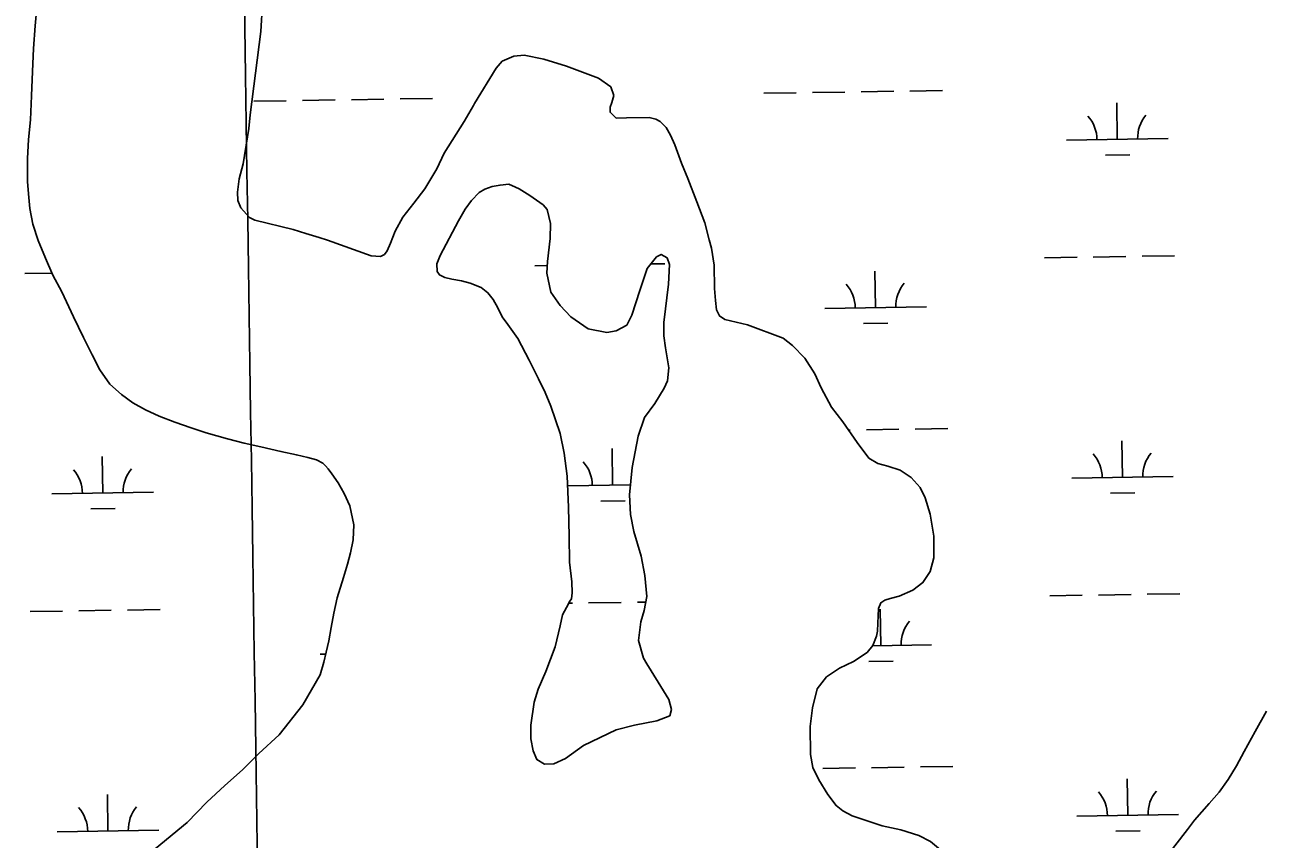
# Model space of a CAD drawing. Extents: x 3823584 to 3861785, y 301729 to 327625.
# Drawn here: x 3838083 to 3839304, y 316033 to 316835 of the extents above; entities that cross this region are included whole.
import ezdxf

# ---------------------------------------------------------------- set-up
doc = ezdxf.new("R2010")
doc.units = 0
for name, color, linetype in [('V-GRID-MAJR', 7, 'Continuous'), ('V-TOPO-SHOR', 7, 'Continuous'), ('V-WETL-SWMP', 7, 'Continuous')]:
    doc.layers.add(name, color=color, linetype=linetype)

msp = doc.modelspace()

# ---------------------------------------------------------------- linework, layer by layer
at = {"layer": 'V-GRID-MAJR'}
msp.add_spline([(3838444.8910000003, 307319.343), (3838352.38, 313376.366), (3838259.823, 319436.473), (3838167.2660000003, 325496.576), (3838167.219, 325499.664)], degree=3, dxfattribs=at)
at = {"layer": 'V-TOPO-SHOR'}
for points in [[(3838094.911, 316851.817), (3838093.217, 316833.893), (3838091.565, 316811.492), (3838090.704, 316788.835), (3838089.855, 316764.859), (3838088.736, 316741.41000000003), (3838086.7970000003, 316721.902), (3838085.9, 316703.458), (3838085.7320000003, 316692.13300000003), (3838085.828, 316680.80700000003), (3838086.723, 316668.43700000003), (3838088.163, 316653.962), (3838090.926, 316638.711), (3838096.33, 316622.689), (3838103.328, 316605.103), (3838110.842, 316588.57300000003), (3838119.411, 316572.054), (3838131.21, 316547.396), (3838140.862, 316527.199), (3838149.437, 316510.151), (3838156.935, 316495.467), (3838166.8000000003, 316481.328), (3838178.213, 316470.889), (3838189.608, 316462.822), (3838201.784, 316455.814), (3838215.528, 316449.873), (3838230.855, 316443.946), (3838246.971, 316438.287), (3838261.7600000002, 316433.411), (3838282.62, 316427.267), (3838298.984, 316423.191), (3838315.343, 316419.642), (3838335.1350000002, 316415.071), (3838350.4420000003, 316411.514), (3838361.79, 316408.976), (3838370.236, 316406.676), (3838376.5870000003, 316403.30700000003), (3838376.8510000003, 316403.045), (3838378.975, 316400.69800000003), (3838381.627, 316397.829), (3838385.348, 316392.867), (3838391.472, 316383.98), (3838397.6070000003, 316373.517), (3838402.967, 316361.471), (3838407.0670000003, 316342.84), (3838406.4080000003, 316327.851), (3838403.622, 316315.208), (3838400.825, 316304.143), (3838396.731, 316290.964), (3838390.591, 316270.933), (3838387.302, 316255.92100000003), (3838384.531, 316241.702), (3838382.276, 316228.537), (3838379.7430000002, 316217.476), (3838377.4590000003, 316207.727), (3838373.8850000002, 316195.081), (3838356.787, 316165.491), (3838333.376, 316136.113), (3838313.5530000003, 316117.806), (3838297.393, 316101.631), (3838279.911, 316086.23600000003), (3838262.435, 316069.788), (3838242.8910000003, 316049.642), (3838166.663, 315986.953)], [(3838424.184, 316607.579), (3838381.162, 316623), (3838372.9820000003, 316625.56200000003), (3838359.793, 316629.398), (3838347.126, 316633.5), (3838309.419, 316642.653), (3838304.399, 316645.242), (3838295.896, 316654.906), (3838292.676, 316661.984), (3838292.344, 316670.139), (3838294.075, 316683.31), (3838298.159, 316698.08), (3838303.653, 316732.863), (3838304.856, 316746.294), (3838315.474, 316828.222), (3838317.08, 316855.866)], [(3838525.89, 316757.384), (3838547.095, 316792.22500000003), (3838553.042, 316799.204), (3838564.5500000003, 316803.923), (3838574.704, 316804.93200000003), (3838594.142, 316800.941), (3838616.373, 316794.199), (3838647.8850000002, 316782.456), (3838659.971, 316773.782), (3838662.813, 316765.49), (3838661.023, 316758.545), (3838659.217, 316753.911), (3838659.2600000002, 316748.829), (3838665.316, 316742.876), (3838675.474, 316743.425), (3838697.646, 316743.61100000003)], [(3838437.0700000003, 316608.74), (3838439.669, 316612.447), (3838443.026, 316620.107), (3838447.665, 316631.72500000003), (3838455.179, 316645.473), (3838466.115, 316659.252), (3838476.7830000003, 316673.551), (3838488.723, 316693.128), (3838495.9590000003, 316708.715), (3838515.433, 316739.67100000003), (3838524.772, 316755.541), (3838525.89, 316757.384)], [(3838697.646, 316743.61100000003), (3838704.252, 316742.143), (3838708.545, 316739.677), (3838714.431, 316733.74), (3838718.591, 316726.426), (3838722.971, 316716.793), (3838729.588, 316698.658), (3838735.5870000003, 316683.615), (3838744.588, 316660.665), (3838752.397, 316640.025), (3838756.671, 316623.217), (3838758.9050000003, 316614.913), (3838761.705, 316598.281), (3838761.988, 316575.22500000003), (3838763.1, 316563.418), (3838763.794, 316554.319), (3838766.772, 316548.347), (3838772.242, 316544.732), (3838794.397, 316539.577), (3838829.436, 316526.634), (3838838.829, 316519.191), (3838850.799, 316506.934), (3838860.873, 316491.36100000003), (3838867.0500000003, 316477.48600000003), (3838877.165, 316458.423), (3838888.3880000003, 316444.028), (3838902.394, 316423.656), (3838914.017, 316408.29600000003), (3838922.8030000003, 316402.978), (3838932.715, 316400.387), (3838944.585, 316396.463), (3838955.526, 316389.231), (3838964.559, 316379.458), (3838969.335, 316369.24700000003), (3838974.373, 316353.418), (3838977.74, 316331.56200000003), (3838977.806, 316310.441), (3838974.289, 316296.832), (3838967.06, 316285.891), (3838957.264, 316278.603), (3838943.774, 316272.624), (3838934.8880000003, 316270.189), (3838929.483, 316268.57300000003), (3838925.8340000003, 316266.009), (3838923.38, 316260.554), (3838922.784, 316245.818), (3838922.2970000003, 316238.255), (3838921.39, 316233.207), (3838917.8200000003, 316224.054), (3838912.282, 316217.203), (3838898.632, 316208.317), (3838885.148, 316201.757), (3838872.27, 316193.074), (3838863.114, 316181.335), (3838858.3030000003, 316162.67100000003), (3838856.007, 316144.235), (3838856.538, 316116.72500000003), (3838858.825, 316103.961), (3838864.597, 316091.63), (3838873.686, 316077.401), (3838881.5700000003, 316066.452), (3838888.224, 316061.107), (3838897.5840000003, 316056.376), (3838927.161, 316046.468)], [(3838489.055, 316592.076), (3838488.725, 316599.704), (3838491.815, 316607.89), (3838509.946, 316641.991), (3838516.693, 316653.364), (3838522.937, 316661.839), (3838530.238, 316669.795), (3838535.997, 316673.266), (3838543.0810000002, 316675.693), (3838550.964, 316677.078), (3838559.6410000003, 316677.94)], [(3838688.325, 316573.369), (3838680.6780000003, 316549.053), (3838675.5640000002, 316539.301), (3838665.17, 316533.554), (3838656.0810000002, 316532.086), (3838637.627, 316535.737), (3838620.6240000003, 316547.544), (3838610.216, 316558.693), (3838600.794, 316571.794), (3838596.843, 316590.621), (3838597.478, 316602.064), (3838600.302, 316624.575), (3838600.7060000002, 316639.309), (3838597.24, 316653.219), (3838593.31, 316657.628), (3838580.213, 316666.963), (3838569.865, 316673.424), (3838565.967, 316675.12200000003), (3838559.6410000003, 316677.94)], [(3838424.184, 316607.579), (3838433.1380000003, 316606.864), (3838437.0700000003, 316608.74)], [(3838568.562, 316526.173), (3838579.48, 316504.988), (3838588.8170000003, 316486.30700000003), (3838595.375, 316473.015), (3838600.769, 316459.70900000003), (3838610.014, 316432.692), (3838613.932, 316413.363), (3838617.114, 316390.728), (3838618.2630000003, 316360.125), (3838618.808, 316331.451), (3838619.1210000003, 316305.876), (3838621.489, 316286.526), (3838621.812, 316275.873), (3838621.304, 316269.858), (3838619.59, 316267.51300000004), (3838616.174, 316261.463), (3838612.389, 316254.053), (3838610.001, 316243.367), (3838605.021, 316222.764), (3838595.823, 316198.427), (3838588.4790000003, 316181.091), (3838584.565, 316168.254), (3838581.159, 316145.732), (3838581.327, 316131.978), (3838583.406, 316120.374), (3838587.1950000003, 316111.701), (3838594.807, 316107.14400000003), (3838603.716, 316107.64), (3838615.279, 316112.819), (3838633.146, 316125.63300000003), (3838665.318, 316141.143), (3838683.287, 316145.431), (3838705.131, 316149.76900000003), (3838717.859, 316154.768), (3838719.528, 316160.99), (3838717.0810000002, 316170.843), (3838706.602, 316187.96), (3838695.532, 316205.847), (3838691.977, 316211.424), (3838687.305, 316228.80700000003), (3838689.599, 316247.246), (3838692.759, 316258.329), (3838695.3030000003, 316272.121), (3838693.306, 316292.83), (3838689.779, 316311.778), (3838682.699, 316336.108), (3838679.394, 316352.926), (3838678.382, 316372.292), (3838680.961, 316399.068), (3838686.98, 316429.952), (3838693.15, 316448.242), (3838703.251, 316462.126), (3838712.563, 316477.16000000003), (3838715.7660000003, 316484.564), (3838716.966, 316497.368), (3838713.6240000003, 316517.092), (3838712.127, 316528.702), (3838712.16, 316541.879), (3838716.735, 316579.724), (3838717.663, 316598.92), (3838715.451, 316605.482), (3838709.401, 316608.896), (3838704.781, 316606.514), (3838695.811, 316595.164), (3838688.325, 316573.369)], [(3838568.562, 316526.173), (3838558.4450000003, 316540.034), (3838553.1180000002, 316547.357), (3838548.5700000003, 316556.266), (3838544.025, 316564.64900000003), (3838538.969, 316571.186), (3838532.345, 316576.392), (3838521.52, 316580.773), (3838512.818, 316582.804), (3838503.329, 316584.566), (3838496.473, 316586.349), (3838491.187, 316588.938), (3838489.055, 316592.076)], [(3839109.091, 315882.378), (3839124.1890000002, 315902.39900000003), (3839141.058, 315926.795), (3839153.7090000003, 315945.288), (3839169.056, 315966.547), (3839180.572, 315981.905), (3839191.33, 315995.692), (3839205.924, 316014.599), (3839215.14, 316026.805), (3839227.4280000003, 316042.954), (3839234.34, 316052.012), (3839248.965, 316068.578), (3839258.585, 316079.621), (3839267.4050000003, 316092.214), (3839275.825, 316105.583), (3839283.4560000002, 316119.723), (3839294.142, 316139.36100000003), (3839305.211, 316159.397)], [(3838927.161, 316046.468), (3838945.423, 316042.62200000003), (3838962.933, 316036.83), (3838974.437, 316031.155), (3838988.335, 316019.69800000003), (3839002.4560000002, 316005.92), (3839017.738, 315992.347), (3839033.251, 315975.482), (3839043.7660000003, 315955.651), (3839047.841, 315939.23), (3839055.616, 315921.49700000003), (3839071.651, 315893.787), (3839080.296, 315884.205), (3839086.929, 315880.41000000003), (3839093.717, 315880.105), (3839100.098, 315881.151), (3839109.091, 315882.378)]]:
    msp.add_lwpolyline(points, dxfattribs=at)
at = {"layer": 'V-WETL-SWMP'}
for p, q in [((3838308.53518458, 316759.747399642), (3838340.531381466, 316760.2407401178)), ((3838356.529479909, 316760.48741035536), (3838388.5256767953, 316760.9807508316)), ((3838404.523775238, 316761.2274210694), (3838436.519972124, 316761.7207615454)), ((3838452.5180705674, 316761.9674317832), (3838484.5142674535, 316762.4607722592)), ((3838810.3835341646, 316767.4852600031), (3838842.3797310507, 316767.9786004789)), ((3838858.3778294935, 316768.2252707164), (3838890.37402638, 316768.7186111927)), ((3838906.3721248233, 316768.9652814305), (3838938.3683217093, 316769.4586219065)), ((3838954.366420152, 316769.7052921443), (3838986.362617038, 316770.19863262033)), ((3839158.4405404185, 316722.10382307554), (3839157.885532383, 316758.09954457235)), ((3839108.4464827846, 316721.3329785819), (3839208.434598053, 316722.87466756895)), ((3839146.679864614, 316706.4896543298), (3839170.677012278, 316706.85965968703)), ((3839086.8208671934, 316605.5538188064), (3839118.81706408, 316606.0471592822)), ((3839134.8151625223, 316606.29382952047), (3839166.8113594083, 316606.787169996)), ((3839182.8094578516, 316607.0338402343), (3839214.8056547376, 316607.5271807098)), ((3838083.124168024, 316590.07809808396), (3838109.9709521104, 316590.4920411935)), ((3838584.9725176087, 316597.8159584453), (3838597.2527892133, 316598.0053045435)), ((3838699.299614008, 316599.5787362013), (3838712.957305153, 316599.78932034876)), ((3838920.492528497, 316556.5537295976), (3838919.9375204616, 316592.54945109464)), ((3838870.4984708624, 316555.7828851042), (3838970.486586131, 316557.32457409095)), ((3838908.731852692, 316540.9395608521), (3838932.729000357, 316541.3095662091)), ((3838893.867757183, 316436.05793783), (3838895.5028402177, 316436.0831487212)), ((3838911.500938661, 316436.329818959), (3838943.497135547, 316436.82315943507)), ((3838959.49523399, 316437.0698296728), (3838991.491430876, 316437.5631701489)), ((3838661.721004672, 316381.73050024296), (3838661.1659966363, 316417.7262217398)), ((3839163.5693542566, 316389.4683606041), (3839163.014346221, 316425.4640821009)), ((3838159.8726550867, 316373.9926398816), (3838159.3176470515, 316409.98836137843)), ((3838617.4784519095, 316381.048336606), (3838679.317199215, 316382.0018110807)), ((3839113.575296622, 316388.69751611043), (3839213.563411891, 316390.23920509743)), ((3838109.8785974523, 316373.221795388), (3838209.8667127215, 316374.763484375)), ((3839151.8086784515, 316373.8541918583), (3839175.805826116, 316374.2241972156)), ((3838148.111979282, 316358.37847113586), (3838172.1091269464, 316358.7484764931)), ((3838649.960328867, 316366.1163314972), (3838673.957476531, 316366.48633685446)), ((3839091.9496810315, 316272.9183563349), (3839123.9458779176, 316273.41169681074)), ((3839139.9439763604, 316273.658367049), (3839171.9401732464, 316274.15170752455)), ((3839187.9382716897, 316274.3983777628), (3839219.9344685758, 316274.89171823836)), ((3838136.247277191, 316258.18264632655), (3838168.243474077, 316258.6759868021)), ((3838184.2415725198, 316258.92265704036), (3838216.237769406, 316259.4159975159)), ((3838618.5211218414, 316265.618692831), (3838622.097528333, 316265.6738364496)), ((3838638.0956267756, 316265.9205066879), (3838670.0918236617, 316266.41384716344)), ((3838686.089922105, 316266.6605174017), (3838694.3192344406, 316266.7874028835)), ((3838925.621342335, 316223.9182671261), (3838925.0663342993, 316259.9139886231)), ((3838088.2529818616, 316257.4426356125), (3838120.249178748, 316257.9359760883)), ((3838917.6094678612, 316223.7947342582), (3838975.6153999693, 316224.6891116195)), ((3838373.778935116, 316215.4095622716), (3838379.278080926, 316215.49435207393)), ((3838913.8606665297, 316208.30409838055), (3838937.857814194, 316208.6741037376)), ((3838868.6354571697, 316102.95434577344), (3838900.631654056, 316103.44768624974)), ((3838916.6297524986, 316103.69435648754), (3838948.6259493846, 316104.18769696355)), ((3838964.624047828, 316104.43436720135), (3838996.620244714, 316104.92770767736)), ((3839168.6981680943, 316056.83289813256), (3839168.143160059, 316092.8286196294)), ((3838165.001468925, 316041.35717741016), (3838164.4464608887, 316077.352898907)), ((3839118.7041104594, 316056.0620536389), (3839218.692225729, 316057.603742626)), ((3838115.0074112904, 316040.5863329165), (3838214.995526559, 316042.1280219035)), ((3839156.9374922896, 316041.2187293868), (3839180.9346399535, 316041.58873474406))]:
    msp.add_line(p, q, dxfattribs=at)
for points in [[(3838094.91, 316851.818), (3838093.218, 316833.89400000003), (3838091.565, 316811.492), (3838090.704, 316788.835), (3838089.8540000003, 316764.86), (3838088.737, 316741.41000000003), (3838086.796, 316721.903), (3838085.899, 316703.45900000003), (3838085.7320000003, 316692.132), (3838085.828, 316680.808), (3838086.723, 316668.43700000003), (3838088.163, 316653.963), (3838090.926, 316638.71), (3838096.33, 316622.69), (3838103.328, 316605.103), (3838110.843, 316588.574), (3838119.411, 316572.054), (3838131.2090000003, 316547.397), (3838140.863, 316527.199), (3838149.436, 316510.152), (3838156.935, 316495.467), (3838166.8000000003, 316481.328), (3838178.214, 316470.89), (3838189.608, 316462.822), (3838201.7830000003, 316455.814), (3838215.529, 316449.873), (3838230.856, 316443.946), (3838246.97, 316438.288), (3838261.7600000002, 316433.41000000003), (3838282.62, 316427.266), (3838298.984, 316423.191), (3838315.343, 316419.643), (3838335.136, 316415.07), (3838350.4420000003, 316411.51300000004), (3838361.789, 316408.976), (3838370.236, 316406.677), (3838376.586, 316403.30700000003), (3838376.8510000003, 316403.04600000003), (3838378.974, 316400.699), (3838381.627, 316397.829), (3838385.349, 316392.866)], [(3838292.345, 316670.139), (3838294.075, 316683.31), (3838298.159, 316698.081), (3838303.653, 316732.863), (3838304.855, 316746.294), (3838315.474, 316828.222), (3838317.0810000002, 316855.866)], [(3838927.16, 316046.468), (3838897.583, 316056.377), (3838888.224, 316061.107), (3838881.5700000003, 316066.452), (3838873.685, 316077.401), (3838864.597, 316091.63), (3838858.826, 316103.962), (3838856.538, 316116.724), (3838856.008, 316144.235), (3838858.302, 316162.672), (3838863.113, 316181.33400000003), (3838872.271, 316193.07300000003), (3838885.148, 316201.757), (3838898.633, 316208.317), (3838912.2830000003, 316217.204), (3838917.819, 316224.054), (3838921.389, 316233.206), (3838922.296, 316238.255), (3838922.785, 316245.819), (3838923.38, 316260.554), (3838925.833, 316266.01), (3838929.483, 316268.57300000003), (3838934.889, 316270.19), (3838943.774, 316272.624), (3838957.265, 316278.602), (3838967.059, 316285.892), (3838974.289, 316296.832), (3838977.805, 316310.44), (3838977.741, 316331.56200000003), (3838974.373, 316353.418), (3838969.335, 316369.24700000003), (3838964.559, 316379.45900000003), (3838955.526, 316389.232), (3838944.585, 316396.462), (3838932.716, 316400.386), (3838922.802, 316402.978), (3838914.0160000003, 316408.297), (3838902.395, 316423.657), (3838888.3880000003, 316444.027), (3838877.166, 316458.424), (3838867.0500000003, 316477.485), (3838860.873, 316491.362), (3838850.8000000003, 316506.935), (3838838.829, 316519.191), (3838829.436, 316526.634), (3838794.397, 316539.577), (3838772.242, 316544.732), (3838766.772, 316548.347), (3838763.793, 316554.318), (3838763.1, 316563.417), (3838761.987, 316575.22500000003), (3838761.705, 316598.282), (3838758.9050000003, 316614.913), (3838756.6720000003, 316623.218), (3838752.397, 316640.025), (3838744.5870000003, 316660.665), (3838735.586, 316683.615), (3838729.589, 316698.657), (3838722.972, 316716.792), (3838718.591, 316726.427), (3838714.432, 316733.74), (3838708.546, 316739.676), (3838704.253, 316742.142), (3838697.646, 316743.612), (3838675.473, 316743.424), (3838665.315, 316742.876), (3838659.259, 316748.83), (3838659.216, 316753.911), (3838661.024, 316758.54600000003), (3838662.813, 316765.49), (3838659.971, 316773.782), (3838647.886, 316782.456), (3838616.373, 316794.199), (3838594.1410000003, 316800.94), (3838574.705, 316804.93200000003), (3838564.5500000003, 316803.922), (3838553.042, 316799.205), (3838547.095, 316792.22500000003), (3838525.8910000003, 316757.38300000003), (3838524.771, 316755.54), (3838515.432, 316739.67100000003), (3838495.958, 316708.715), (3838488.722, 316693.127), (3838476.7830000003, 316673.552), (3838466.115, 316659.251), (3838455.179, 316645.473), (3838447.664, 316631.72500000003), (3838443.026, 316620.107), (3838439.67, 316612.446), (3838437.0700000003, 316608.74), (3838433.139, 316606.865), (3838424.185, 316607.578), (3838381.162, 316623.001), (3838372.983, 316625.563), (3838359.793, 316629.398), (3838347.127, 316633.501), (3838309.419, 316642.653), (3838304.398, 316645.242), (3838295.895, 316654.906), (3838292.677, 316661.984), (3838292.345, 316670.139)], [(3838489.054, 316592.076), (3838488.7260000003, 316599.705), (3838491.815, 316607.89), (3838509.946, 316641.991), (3838516.6920000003, 316653.365), (3838522.936, 316661.839), (3838530.237, 316669.79600000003), (3838535.997, 316673.266), (3838543.0810000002, 316675.694), (3838550.964, 316677.077), (3838559.6410000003, 316677.941), (3838565.967, 316675.12200000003), (3838569.864, 316673.425), (3838580.213, 316666.963), (3838593.311, 316657.628), (3838597.24, 316653.219), (3838600.705, 316639.309), (3838600.3030000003, 316624.576), (3838597.478, 316602.063), (3838596.843, 316590.62200000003), (3838600.794, 316571.795), (3838610.217, 316558.694), (3838620.6240000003, 316547.543), (3838637.627, 316535.737), (3838656.0810000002, 316532.086), (3838665.171, 316533.554), (3838675.565, 316539.301), (3838680.6780000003, 316549.053), (3838688.326, 316573.369), (3838695.811, 316595.164), (3838704.7800000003, 316606.514), (3838709.4020000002, 316608.896), (3838715.451, 316605.481), (3838717.663, 316598.92), (3838716.735, 316579.724), (3838712.159, 316541.88), (3838712.126, 316528.702), (3838713.625, 316517.093), (3838716.966, 316497.368), (3838715.7660000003, 316484.564), (3838712.563, 316477.161), (3838703.251, 316462.125), (3838693.15, 316448.243), (3838686.9790000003, 316429.952), (3838680.961, 316399.067), (3838678.382, 316372.293), (3838679.394, 316352.927), (3838682.7, 316336.108), (3838689.7800000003, 316311.778), (3838693.306, 316292.83), (3838695.3030000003, 316272.12), (3838692.759, 316258.33), (3838689.6, 316247.245), (3838687.306, 316228.808), (3838691.9760000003, 316211.424), (3838695.532, 316205.848), (3838706.602, 316187.961), (3838717.082, 316170.843), (3838719.528, 316160.99), (3838717.86, 316154.768), (3838705.131, 316149.768), (3838683.287, 316145.431), (3838665.3170000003, 316141.142), (3838633.145, 316125.634), (3838615.279, 316112.819), (3838603.716, 316107.64), (3838594.808, 316107.143), (3838587.194, 316111.701), (3838583.406, 316120.375), (3838581.327, 316131.977), (3838581.159, 316145.733), (3838584.565, 316168.254), (3838588.478, 316181.091), (3838595.823, 316198.428), (3838605.021, 316222.764), (3838610.002, 316243.366), (3838612.39, 316254.053), (3838616.1750000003, 316261.463), (3838619.59, 316267.512), (3838621.305, 316269.858), (3838621.813, 316275.87200000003), (3838621.489, 316286.526), (3838619.1210000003, 316305.876), (3838618.808, 316331.451), (3838618.264, 316360.125), (3838617.115, 316390.729), (3838613.931, 316413.363), (3838610.0130000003, 316432.693), (3838600.769, 316459.71), (3838595.3740000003, 316473.015), (3838588.816, 316486.306), (3838579.48, 316504.989), (3838568.563, 316526.172), (3838558.4450000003, 316540.034), (3838553.119, 316547.357), (3838548.5700000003, 316556.266), (3838544.025, 316564.64900000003), (3838538.969, 316571.185), (3838532.346, 316576.392), (3838521.519, 316580.773), (3838512.818, 316582.805)], [(3838512.818, 316582.805), (3838503.329, 316584.566), (3838496.472, 316586.35000000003), (3838491.186, 316588.93700000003), (3838489.054, 316592.076)], [(3838385.349, 316392.866), (3838391.471, 316383.98), (3838397.6070000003, 316373.517), (3838402.967, 316361.47000000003), (3838407.068, 316342.84), (3838406.407, 316327.85000000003), (3838403.623, 316315.208), (3838400.825, 316304.143), (3838396.731, 316290.964), (3838390.592, 316270.93200000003), (3838387.302, 316255.92), (3838384.531, 316241.701), (3838382.2770000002, 316228.537), (3838379.742, 316217.47500000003), (3838377.4590000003, 316207.728), (3838373.886, 316195.08), (3838356.787, 316165.491), (3838333.377, 316136.112), (3838313.554, 316117.805), (3838297.392, 316101.631), (3838279.91, 316086.23600000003), (3838262.436, 316069.788), (3838242.8910000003, 316049.643), (3838166.662, 315986.954)], [(3839305.211, 316159.396), (3839294.1410000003, 316139.362), (3839283.4560000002, 316119.723), (3839275.825, 316105.583), (3839267.4050000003, 316092.214), (3839258.585, 316079.621), (3839248.965, 316068.578), (3839234.341, 316052.012), (3839227.429, 316042.954), (3839215.14, 316026.806)], [(3838974.437, 316031.156), (3838962.934, 316036.829), (3838945.4220000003, 316042.62200000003), (3838927.16, 316046.468)]]:
    msp.add_lwpolyline(points, dxfattribs=at)
for centre, radius, start, end in [((3839103.196849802, 316721.72689556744), 35.24628790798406, 0.11153765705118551, 41.65519599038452), ((3839213.6695910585, 316723.4302440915), 35.246287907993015, 140.1115346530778, 181.65519298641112), ((3838865.2488378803, 316556.17680208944), 35.24628790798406, 0.11153765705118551, 41.65519599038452), ((3838975.7215791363, 316557.88015061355), 35.246287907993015, 140.1115346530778, 181.65519298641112), ((3838606.477314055, 316381.35357273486), 35.24628790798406, 0.11153765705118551, 41.65519599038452), ((3839108.32566364, 316389.0914330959), 35.24628790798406, 0.11153765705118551, 41.65519599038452), ((3839218.7984048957, 316390.79478162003), 35.246287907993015, 140.1115346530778, 181.65519298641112), ((3838104.62896447, 316373.6157123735), 35.24628790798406, 0.11153765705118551, 41.65519599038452), ((3838215.1017057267, 316375.3190608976), 35.246287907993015, 140.1115346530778, 181.65519298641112), ((3838980.850392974, 316225.2446881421), 35.246287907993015, 140.1115346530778, 181.65519298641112), ((3839113.454477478, 316056.45597062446), 35.24628790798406, 0.11153765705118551, 41.65519599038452), ((3839223.927218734, 316058.1593191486), 35.246287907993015, 140.1115346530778, 181.65519298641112), ((3838109.757778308, 316040.980249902), 35.24628790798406, 0.11153765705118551, 41.65519599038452), ((3838220.2305195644, 316042.6835984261), 35.246287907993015, 140.1115346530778, 181.65519298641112)]:
    msp.add_arc(centre, radius, start, end, dxfattribs=at)

doc.saveas('drawing.dxf')
